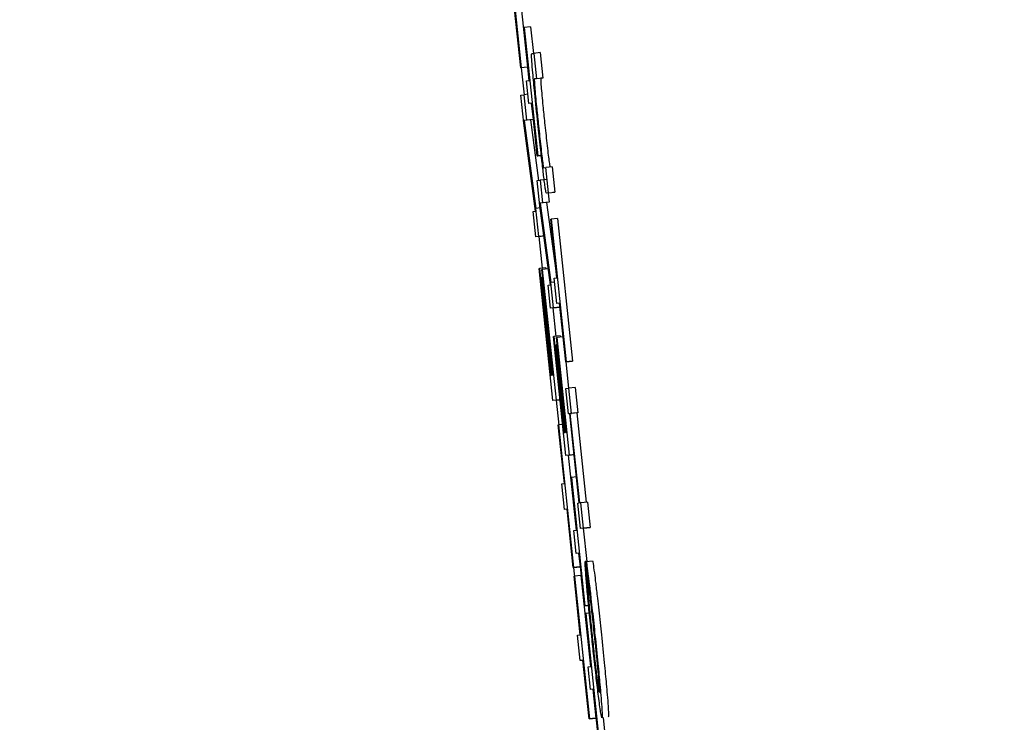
# Model space of a CAD drawing. Header units: inches. Extents: x 170 to 312, y 215 to 248.
# Tile 798 of 981: x 284.238 to 284.2682, y 243.5467 to 243.5683. Entities that reach past the tile are written whole.
import ezdxf

# ---------------------------------------------------------------- set-up
doc = ezdxf.new("R2010")
doc.units = ezdxf.units.IN
doc.header["$LTSCALE"] = 0.25
doc.header["$MEASUREMENT"] = 0
doc.layers.add('ANNOTATIONS', color=1, linetype='Continuous')
doc.layers.add('MOTOR RH', color=7, linetype='Continuous')
doc.styles.add('ARIAL', font='arial.ttf', dxfattribs={"height": 0.09375})
doc.dimstyles.new('STANDARD$0', dxfattribs={"dimtxt": 0.09375, "dimasz": 0.09375, "dimexe": 0.03125, "dimexo": 0.046875, "dimgap": 0.09, "dimtad": 0, "dimtih": 1, "dimtoh": 1, "dimdec": 4, "dimzin": 0, "dimdsep": 46, "dimtxsty": 'ARIAL', "dimcen": 0.09, "dimadec": 0, "dimazin": 0, "dimtfac": 1, "dimtdec": 4, "dimtofl": 0, "dimtmove": 0, "dimatfit": 1, "dimfxl": 1, "dimtolj": 1, "dimtzin": 0, "dimarcsym": 0})

# ---------------------------------------------------------------- blocks, each defined once
blk = doc.blocks.new('*D64')
at = {"layer": 'ANNOTATIONS', "color": 0, "lineweight": -2, "transparency": 16777216}
for p, q in [((283.9428635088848, 244.1250466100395), (285.7888260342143, 244.1250466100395)), ((285.7575760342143, 244.0312966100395), (285.7575760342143, 242.3316655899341)), ((285.7575760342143, 240.1971744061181), (285.7575760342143, 241.8968054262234)), ((285.0270509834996, 240.1034244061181), (285.7888260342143, 240.1034244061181))]:
    blk.add_line(p, q, dxfattribs=at)
at = {"layer": 'ANNOTATIONS', "color": 0, "transparency": 16777216}
for points in [[(285.7419510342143, 244.0312966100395), (285.7732010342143, 244.0312966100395), (285.7575760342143, 244.1250466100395)], [(285.7419510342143, 240.1971744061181), (285.7732010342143, 240.1971744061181), (285.7575760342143, 240.1034244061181)]]:
    blk.add_solid(points, dxfattribs=at)
at = {"layer": 'defpoints', "color": 0, "transparency": 16777216}
for p in [(283.8959885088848, 244.1250466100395), (284.9801759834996, 240.1034244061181), (285.7575760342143, 240.1034244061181)]:
    blk.add_point(p, dxfattribs=at)
at = {"layer": 'ANNOTATIONS', "color": 0, "transparency": 16777216, "insert": (285.7575760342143, 242.1142355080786), "char_height": 0.09375, "attachment_point": 5, "style": 'ARIAL'}
blk.add_mtext('\\A1;OPENING\\PHEIGHT', dxfattribs=at)
blk = doc.blocks.new('*D65')
at = {"layer": 'ANNOTATIONS', "color": 0, "lineweight": -2, "transparency": 16777216}
for p, q in [((283.9428635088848, 244.961030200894), (286.4438146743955, 244.961030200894)), ((286.4125646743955, 244.867280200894), (286.4125646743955, 242.7496573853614)), ((286.4125646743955, 240.1971744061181), (286.4125646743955, 242.3147972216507)), ((285.9473951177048, 240.1034244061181), (286.4438146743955, 240.1034244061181))]:
    blk.add_line(p, q, dxfattribs=at)
at = {"layer": 'ANNOTATIONS', "color": 0, "transparency": 16777216}
for points in [[(286.3969396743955, 244.867280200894), (286.4281896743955, 244.867280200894), (286.4125646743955, 244.961030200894)], [(286.3969396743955, 240.1971744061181), (286.4281896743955, 240.1971744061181), (286.4125646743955, 240.1034244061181)]]:
    blk.add_solid(points, dxfattribs=at)
at = {"layer": 'defpoints', "color": 0, "transparency": 16777216}
for p in [(283.8959885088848, 244.961030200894), (285.9005201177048, 240.1034244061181), (286.4125646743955, 240.1034244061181)]:
    blk.add_point(p, dxfattribs=at)
at = {"layer": 'ANNOTATIONS', "color": 0, "transparency": 16777216, "insert": (286.4125646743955, 242.5322273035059), "char_height": 0.09375, "attachment_point": 5, "style": 'ARIAL'}
blk.add_mtext('\\A1;TOTAL\\PHEIGHT', dxfattribs=at)

msp = doc.modelspace()

# ---------------------------------------------------------------- linework, layer by layer
at = {"layer": 'MOTOR RH'}
for p, q in [((284.252918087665, 243.5711706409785), (284.2533779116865, 243.566797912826)), ((284.2533712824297, 243.5687432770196), (284.2535736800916, 243.5668185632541)), ((284.2533655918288, 243.5667965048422), (284.2531765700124, 243.5685940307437)), ((284.2534595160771, 243.5680298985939), (284.2534718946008, 243.5680313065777)), ((284.2536296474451, 243.5664121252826), (284.2534595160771, 243.5680298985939)), ((284.2536676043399, 243.5680519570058), (284.2534718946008, 243.5680313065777)), ((284.2534718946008, 243.5680313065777), (284.2538857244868, 243.5640959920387)), ((284.2536676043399, 243.5680519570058), (284.2537531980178, 243.5672381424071)), ((284.2537032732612, 243.5672315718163), (284.2537648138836, 243.5672395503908)), ((284.2539605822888, 243.5672602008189), (284.2537648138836, 243.5672395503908)), ((284.2537648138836, 243.5672395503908), (284.2538465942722, 243.5664618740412)), ((284.2539605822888, 243.5672602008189), (284.2540423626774, 243.5664825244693)), ((284.2535736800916, 243.5668185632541), (284.2533655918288, 243.5667965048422)), ((284.2533779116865, 243.566797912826), (284.2533655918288, 243.5667965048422)), ((284.2533840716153, 243.5667983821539), (284.2534705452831, 243.5659723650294)), ((284.2535736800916, 243.5668185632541), (284.253561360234, 243.5668171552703)), ((284.2535454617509, 243.5664013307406), (284.2536296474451, 243.5664121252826)), ((284.253619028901, 243.5657015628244), (284.2535454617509, 243.5664013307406)), ((284.2538465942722, 243.5664618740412), (284.2537862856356, 243.5664538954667)), ((284.2540423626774, 243.5664825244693), (284.2538465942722, 243.5664618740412)), ((284.2540423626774, 243.5664825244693), (284.2539820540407, 243.5664745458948)), ((284.2535892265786, 243.565985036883), (284.2534647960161, 243.5659718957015)), ((284.2533682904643, 243.5659596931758), (284.2534647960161, 243.5659718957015)), ((284.2534586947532, 243.5650998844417), (284.2533682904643, 243.5659596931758)), ((284.2534647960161, 243.5659718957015), (284.2535466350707, 243.565194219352)), ((284.2537032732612, 243.5657123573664), (284.253619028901, 243.5657015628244)), ((284.2537034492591, 243.5657104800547), (284.253619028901, 243.5657015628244)), ((284.2536903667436, 243.565709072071), (284.2537423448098, 243.56521486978)), ((284.2538734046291, 243.564094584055), (284.2537032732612, 243.5657123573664)), ((284.2538200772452, 243.5624040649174), (284.2534586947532, 243.5650998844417)), ((284.2536663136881, 243.5652050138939), (284.2534705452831, 243.5651843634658)), ((284.2535466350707, 243.565194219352), (284.2534705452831, 243.5651843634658)), ((284.2534705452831, 243.5651843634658), (284.2538311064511, 243.5624885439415)), ((284.2537423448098, 243.56521486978), (284.2535466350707, 243.565194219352)), ((284.2537423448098, 243.56521486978), (284.2536663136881, 243.5652050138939)), ((284.2536663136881, 243.5652050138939), (284.2539148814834, 243.5633464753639)), ((284.2538734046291, 243.564094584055), (284.2539976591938, 243.5641077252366)), ((284.2538734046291, 243.564094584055), (284.2538857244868, 243.5640959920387)), ((284.2539976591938, 243.5641077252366), (284.2538857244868, 243.5640959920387)), ((284.2540727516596, 243.5637299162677), (284.2541330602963, 243.5637378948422)), ((284.2543288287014, 243.5637585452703), (284.2541330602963, 243.5637378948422)), ((284.2542148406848, 243.5629597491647), (284.2541330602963, 243.5637378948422)), ((284.2543288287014, 243.5637585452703), (284.25441060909, 243.5629803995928)), ((284.2538673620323, 243.5633403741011), (284.2539639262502, 243.5633525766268)), ((284.253948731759, 243.5625664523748), (284.2538673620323, 243.5633403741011)), ((284.2541596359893, 243.5633732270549), (284.2539639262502, 243.5633525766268)), ((284.2539639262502, 243.5633525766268), (284.2540375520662, 243.5626528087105)), ((284.2542148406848, 243.5629597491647), (284.25441060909, 243.5629803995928)), ((284.25441060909, 243.5629803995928), (284.2543490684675, 243.5629728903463)), ((284.2541572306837, 243.5626636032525), (284.2539614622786, 243.5626429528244)), ((284.2542332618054, 243.5626729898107), (284.2540375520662, 243.5626528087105)), ((284.2542148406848, 243.5629597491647), (284.2541533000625, 243.5629522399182)), ((284.2542332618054, 243.5626729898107), (284.2541572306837, 243.5626636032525)), ((284.2541572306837, 243.5626636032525), (284.2544726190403, 243.5603606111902)), ((284.254203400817, 243.5629574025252), (284.2542332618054, 243.5626729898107)), ((284.2537431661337, 243.5623946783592), (284.2538200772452, 243.5624040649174)), ((284.2538249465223, 243.5616165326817), (284.2537431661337, 243.5623946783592)), ((284.2539575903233, 243.5625021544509), (284.2538311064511, 243.5624885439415)), ((284.2539215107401, 243.5616292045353), (284.2538311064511, 243.5624885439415)), ((284.2542816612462, 243.5601414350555), (284.253948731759, 243.5625664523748)), ((284.2540375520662, 243.5626528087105), (284.2539614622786, 243.5626429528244)), ((284.2539614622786, 243.5626429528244), (284.254293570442, 243.5602174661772)), ((284.2542867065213, 243.5621581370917), (284.254299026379, 243.5621600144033)), ((284.2544757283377, 243.5603610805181), (284.2542867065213, 243.5621581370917)), ((284.2544947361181, 243.5621806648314), (284.254299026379, 243.5621600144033)), ((284.254299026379, 243.5621600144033), (284.2547588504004, 243.5577872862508)), ((284.2544947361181, 243.5621806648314), (284.2549545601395, 243.5578079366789)), ((284.2540207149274, 243.5616371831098), (284.2538249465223, 243.5616165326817)), ((284.2539215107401, 243.5616292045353), (284.2538249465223, 243.5616165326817)), ((284.2539215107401, 243.5616292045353), (284.2540752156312, 243.5616451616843)), ((284.2539254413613, 243.5616273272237), (284.2540271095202, 243.5606562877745)), ((284.2540753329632, 243.5616442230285), (284.2540207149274, 243.5616371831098)), ((284.253927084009, 243.5606454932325), (284.2539394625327, 243.5606469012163)), ((284.2543528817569, 243.556596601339), (284.253927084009, 243.5606454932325)), ((284.2541351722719, 243.5606675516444), (284.2539394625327, 243.5606469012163)), ((284.2539394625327, 243.5606469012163), (284.2542834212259, 243.5573756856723)), ((284.2540156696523, 243.5606154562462), (284.25402798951, 243.5606168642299)), ((284.2543553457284, 243.5573850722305), (284.2540156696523, 243.5606154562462)), ((284.2542137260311, 243.5606365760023), (284.25402798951, 243.5606168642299)), ((284.25402798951, 243.5606168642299), (284.2544494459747, 243.5566088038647)), ((284.2541351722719, 243.5606675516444), (284.2541392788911, 243.5606285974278)), ((284.2540005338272, 243.5603681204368), (284.2540128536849, 243.5603695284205)), ((284.254314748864, 243.5573799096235), (284.2540005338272, 243.5603681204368)), ((284.2540411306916, 243.5603728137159), (284.2540128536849, 243.5603695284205)), ((284.2540128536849, 243.5603695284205), (284.2543270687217, 243.5573813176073)), ((284.254256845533, 243.5603225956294), (284.2542759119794, 243.5601409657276)), ((284.2543914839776, 243.5603502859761), (284.2544757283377, 243.5603610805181)), ((284.2544732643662, 243.5595721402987), (284.2543914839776, 243.5603502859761)), ((284.2542048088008, 243.5601315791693), (284.2542816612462, 243.5601414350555)), ((284.2542783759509, 243.5594318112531), (284.2542048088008, 243.5601315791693)), ((284.2544041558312, 243.5602291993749), (284.254293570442, 243.5602174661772)), ((284.2543749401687, 243.5594440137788), (284.254293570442, 243.5602174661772)), ((284.254474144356, 243.5594524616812), (284.2542783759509, 243.5594318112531)), ((284.2543749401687, 243.5594440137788), (284.2542783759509, 243.5594318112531)), ((284.2543497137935, 243.5594393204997), (284.2544415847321, 243.5585654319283)), ((284.2543749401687, 243.5594440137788), (284.254569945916, 243.5594646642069)), ((284.2545575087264, 243.5595829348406), (284.2544732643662, 243.5595721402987)), ((284.2545576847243, 243.559581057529), (284.2544732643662, 243.5595721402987)), ((284.254569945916, 243.5594646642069), (284.254474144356, 243.5594524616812)), ((284.2547465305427, 243.5577858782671), (284.2545575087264, 243.5595829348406)), ((284.2543703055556, 243.5585574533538), (284.2543826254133, 243.5585593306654)), ((284.2547535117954, 243.554913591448), (284.2543703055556, 243.5585574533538)), ((284.2545783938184, 243.5585795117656), (284.2543826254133, 243.5585593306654)), ((284.2543826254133, 243.5585593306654), (284.2546922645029, 243.5556152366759)), ((284.254458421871, 243.5585316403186), (284.2544707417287, 243.5585330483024)), ((284.2547641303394, 243.5556241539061), (284.254458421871, 243.5585316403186)), ((284.2546657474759, 243.5585536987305), (284.2544707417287, 243.5585330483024)), ((284.2544707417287, 243.5585330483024), (284.2548500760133, 243.5549257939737)), ((284.2545783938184, 243.5585795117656), (284.2545820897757, 243.5585447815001)), ((284.2544407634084, 243.5583087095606), (284.254453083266, 243.5583101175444)), ((284.254723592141, 243.5556189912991), (284.2544407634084, 243.5583087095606)), ((284.2544813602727, 243.5583129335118), (284.254453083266, 243.5583101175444)), ((284.254453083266, 243.5583101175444), (284.2547359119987, 243.5556208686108)), ((284.2549422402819, 243.5578060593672), (284.2547465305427, 243.5577858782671)), ((284.2547588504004, 243.5577872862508), (284.2547465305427, 243.5577858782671)), ((284.2547472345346, 243.5577858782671), (284.2548321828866, 243.5569781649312)), ((284.2547588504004, 243.5577872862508), (284.2549545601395, 243.5578079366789)), ((284.2549545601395, 243.5578079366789), (284.2549422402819, 243.5578060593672)), ((284.2542834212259, 243.5573756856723), (284.254314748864, 243.5573799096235)), ((284.2543270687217, 243.5573813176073), (284.2543553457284, 243.5573850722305)), ((284.2547472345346, 243.5569673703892), (284.2548437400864, 243.5569795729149)), ((284.2548290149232, 243.5561896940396), (284.2547472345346, 243.5569673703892)), ((284.2550395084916, 243.557000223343), (284.2548437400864, 243.5569795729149)), ((284.254925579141, 243.5562018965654), (284.2548437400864, 243.5569795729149)), ((284.2550395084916, 243.557000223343), (284.2551212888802, 243.5562225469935)), ((284.254548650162, 243.5566172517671), (284.2543528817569, 243.556596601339)), ((284.2544494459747, 243.5566088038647), (284.2543528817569, 243.556596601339)), ((284.2544494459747, 243.5566088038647), (284.2545738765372, 243.5566219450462)), ((284.2544510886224, 243.5566069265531), (284.2545310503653, 243.555842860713)), ((284.2545740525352, 243.5566205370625), (284.254548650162, 243.5566172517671)), ((284.2548737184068, 243.5561953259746), (284.2548290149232, 243.5561896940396)), ((284.2548738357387, 243.5561943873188), (284.2548290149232, 243.5561896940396)), ((284.2551613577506, 243.5534600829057), (284.2548737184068, 243.5561953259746)), ((284.2550817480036, 243.5562173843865), (284.2548860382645, 243.5561967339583)), ((284.2548860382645, 243.5561967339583), (284.254925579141, 243.5562018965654)), ((284.2551736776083, 243.5534614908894), (284.2548860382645, 243.5561967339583)), ((284.2551212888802, 243.5562225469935), (284.254925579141, 243.5562018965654)), ((284.2551212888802, 243.5562225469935), (284.2550817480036, 243.5562173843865)), ((284.2550817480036, 243.5562173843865), (284.2553693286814, 243.5534830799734)), ((284.254516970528, 243.55584802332), (284.2545292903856, 243.5558499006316)), ((284.2547059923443, 243.5540509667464), (284.254516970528, 243.55584802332)), ((284.2546537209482, 243.5558630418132), (284.2545292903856, 243.5558499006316)), ((284.2545292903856, 243.5558499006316), (284.254989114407, 243.5514771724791)), ((284.2546922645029, 243.5556152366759), (284.254723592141, 243.5556189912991)), ((284.2547359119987, 243.5556208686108), (284.2547641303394, 243.5556241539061)), ((284.2549492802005, 243.5549342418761), (284.2547535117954, 243.554913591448)), ((284.2548500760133, 243.5549257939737), (284.2547535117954, 243.554913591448)), ((284.254824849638, 243.5549211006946), (284.2550666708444, 243.5526218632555)), ((284.2548500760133, 243.5549257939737), (284.255005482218, 243.5549422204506)), ((284.25500559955, 243.5549412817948), (284.2549492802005, 243.5549342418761)), ((284.254909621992, 243.5542410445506), (284.2549219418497, 243.5542424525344)), ((284.25507975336, 243.5526232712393), (284.254909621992, 243.5542410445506)), ((284.2550773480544, 243.5542588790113), (284.2549219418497, 243.5542424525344)), ((284.2549219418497, 243.5542424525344), (284.2553357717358, 243.5503071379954)), ((284.2546217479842, 243.5540401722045), (284.2547059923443, 243.5540509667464)), ((284.2547035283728, 243.553262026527), (284.2546217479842, 243.5540401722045)), ((284.2551166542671, 243.5534544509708), (284.2551613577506, 243.5534600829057)), ((284.2551984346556, 243.5526767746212), (284.2551166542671, 243.5534544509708)), ((284.2552132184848, 243.5534666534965), (284.2551736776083, 243.5534614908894)), ((284.255408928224, 243.5534873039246), (284.2552132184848, 243.5534666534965)), ((284.2552949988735, 243.5526889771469), (284.2552132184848, 243.5534666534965)), ((284.255408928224, 243.5534873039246), (284.2554907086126, 243.552709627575)), ((284.254787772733, 243.553272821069), (284.2547035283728, 243.553262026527)), ((284.2547879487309, 243.5532709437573), (284.2547035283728, 243.553262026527)), ((284.2549767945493, 243.5514757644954), (284.254787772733, 243.553272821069)), ((284.2553942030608, 243.5526974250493), (284.2551984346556, 243.5526767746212)), ((284.2552949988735, 243.5526889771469), (284.2554907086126, 243.552709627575)), ((284.2554907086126, 243.552709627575), (284.2553942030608, 243.5526974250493)), ((284.2549955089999, 243.5526124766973), (284.25507975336, 243.5526232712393)), ((284.255069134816, 243.5519127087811), (284.2549955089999, 243.5526124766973)), ((284.2552949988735, 243.5526889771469), (284.2551984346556, 243.5526767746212)), ((284.2552835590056, 243.5526856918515), (284.2553906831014, 243.5516672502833)), ((284.2551533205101, 243.5519235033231), (284.255069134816, 243.5519127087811)), ((284.2551535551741, 243.5519216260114), (284.255069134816, 243.5519127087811)), ((284.2551404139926, 243.5519202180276), (284.2551848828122, 243.5514978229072)), ((284.2553234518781, 243.5503057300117), (284.2551533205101, 243.5519235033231)), ((284.2551725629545, 243.5514959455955), (284.2549767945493, 243.5514757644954)), ((284.254989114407, 243.5514771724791), (284.2551848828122, 243.5514978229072)), ((284.2551848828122, 243.5514978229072), (284.2551725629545, 243.5514959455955)), ((284.255371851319, 243.5516649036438), (284.2553418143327, 243.5516616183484)), ((284.2553418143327, 243.5516616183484), (284.2554235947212, 243.5508839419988)), ((284.255371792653, 243.5516653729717), (284.2555675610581, 243.5516860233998)), ((284.2554535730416, 243.5508876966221), (284.255371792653, 243.5516653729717)), ((284.254989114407, 243.5514771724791), (284.2549767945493, 243.5514757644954)), ((284.2549881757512, 243.5514767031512), (284.2550283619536, 243.5510923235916)), ((284.2550046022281, 243.5512115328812), (284.2550169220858, 243.5512129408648)), ((284.2551936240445, 243.5494140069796), (284.2550046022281, 243.5512115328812)), ((284.2552126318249, 243.551233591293), (284.2550169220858, 243.5512129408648)), ((284.2550169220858, 243.5512129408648), (284.2554767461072, 243.5468402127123)), ((284.2552126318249, 243.551233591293), (284.2555054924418, 243.5484485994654)), ((284.2554478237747, 243.5503188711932), (284.2553234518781, 243.5503057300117)), ((284.2553357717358, 243.5503071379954), (284.2553234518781, 243.5503057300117)), ((284.2553357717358, 243.5503071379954), (284.2554478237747, 243.5503188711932)), ((284.2553484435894, 243.5500677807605), (284.2553608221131, 243.5500696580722)), ((284.2555185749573, 243.5484504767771), (284.2553484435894, 243.5500677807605)), ((284.2554711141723, 243.550080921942), (284.2553608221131, 243.5500696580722)), ((284.2553608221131, 243.5500696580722), (284.2557746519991, 243.5461343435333)), ((284.2551093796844, 243.5494032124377), (284.2551936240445, 243.5494140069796)), ((284.255191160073, 243.5486255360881), (284.2551093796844, 243.5494032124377)), ((284.2552754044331, 243.5486363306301), (284.255191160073, 243.5486255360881)), ((284.2552755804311, 243.5486344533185), (284.255191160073, 243.5486255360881)), ((284.2554644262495, 243.5468388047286), (284.2552754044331, 243.5486363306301)), ((284.2554343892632, 243.5484396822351), (284.2555185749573, 243.5484504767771)), ((284.2555079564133, 243.547739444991), (284.2554343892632, 243.5484396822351)), ((284.2555922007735, 243.5477502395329), (284.2555079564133, 243.547739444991)), ((284.2555923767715, 243.5477483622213), (284.2555079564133, 243.547739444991)), ((284.2555792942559, 243.5477469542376), (284.2556724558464, 243.5468608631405)), ((284.2557623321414, 243.5461324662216), (284.2555922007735, 243.5477502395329)), ((284.2556601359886, 243.5468594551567), (284.2554644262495, 243.5468388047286)), ((284.2554767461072, 243.5468402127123), (284.2554644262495, 243.5468388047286)), ((284.2554767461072, 243.5468402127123), (284.2556724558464, 243.5468608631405)), ((284.2556724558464, 243.5468608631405), (284.2556601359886, 243.5468594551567)), ((284.2558943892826, 243.5468777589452), (284.2559379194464, 243.5464633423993))]:
    msp.add_line(p, q, dxfattribs=at)
for points, knots in [([(284.2537371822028, 243.5666430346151), (284.2537262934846, 243.5667711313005), (284.253704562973, 243.5670267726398), (284.2536960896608, 243.5672032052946), (284.2537008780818, 243.5672221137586), (284.2537032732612, 243.5672315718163)], [0, 0, 0, 0, 0.3342036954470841, 0.6669671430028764, 0.9999999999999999, 0.9999999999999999, 0.9999999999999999, 0.9999999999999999]), ([(284.2538912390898, 243.5650872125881), (284.2538577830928, 243.5654084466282), (284.253798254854, 243.5659800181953), (284.2537557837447, 243.5664410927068), (284.2537371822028, 243.5666430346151)], [0, 0, 0, 0, 0.5620189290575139, 1, 1, 1, 1]), ([(284.2537862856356, 243.5664538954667), (284.2537836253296, 243.5664414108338), (284.25377943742, 243.5664217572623), (284.2537932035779, 243.5662164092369), (284.2538170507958, 243.5659455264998), (284.2538547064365, 243.5655578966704), (284.2538849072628, 243.5652680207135), (284.2539032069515, 243.5650923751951)], [0, 0, 0, 0, 0.2892752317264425, 0.4553831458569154, 0.6228039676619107, 0.7714443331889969, 1, 1, 1, 1]), ([(284.2539820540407, 243.5664745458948), (284.2539793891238, 243.5664620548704), (284.2539751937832, 243.5664423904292), (284.2539889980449, 243.5662370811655), (284.2540127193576, 243.5659661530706), (284.2540505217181, 243.5655785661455), (284.2540806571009, 243.5652886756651), (284.2540989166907, 243.5651130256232)], [0, 0, 0, 0, 0.2892645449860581, 0.4553850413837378, 0.6227965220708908, 0.7714453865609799, 1, 1, 1, 1]), ([(284.2540061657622, 243.564031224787), (284.2539944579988, 243.5641358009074), (284.2539698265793, 243.5643558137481), (284.2539310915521, 243.5647112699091), (284.2539046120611, 243.5649610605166), (284.2538912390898, 243.5650872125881)], [0, 0, 0, 0, 0.3095833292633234, 0.6513179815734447, 1, 1, 1, 1]), ([(284.2539032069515, 243.5650923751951), (284.2539258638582, 243.5648793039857), (284.2539612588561, 243.5645464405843), (284.2540071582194, 243.564148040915), (284.2540389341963, 243.5638980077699), (284.2540619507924, 243.56374980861), (284.2540690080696, 243.5637368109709), (284.2540727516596, 243.5637299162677)], [0, 0, 0, 0, 0.2749757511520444, 0.4295717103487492, 0.5844966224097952, 0.7795928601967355, 1, 1, 1, 1]), ([(284.2540989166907, 243.5651130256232), (284.254121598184, 243.5648999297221), (284.2541570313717, 243.5645670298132), (284.2542029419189, 243.5641687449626), (284.2542346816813, 243.56391800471), (284.2542577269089, 243.5637706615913), (284.2542647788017, 243.563757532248), (284.2542685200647, 243.5637505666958)], [0, 0, 0, 0, 0.2749622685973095, 0.4295479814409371, 0.5845829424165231, 0.7796074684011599, 1, 1, 1, 1]), ([(284.2541019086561, 243.5632352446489), (284.2540932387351, 243.5633019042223), (284.2540703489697, 243.5634778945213), (284.2540357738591, 243.5637700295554), (284.2540112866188, 243.5639860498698), (284.2540061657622, 243.564031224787)], [0, 0, 0, 0, 0.3253281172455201, 0.8589102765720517, 1, 1, 1, 1]), ([(284.2541533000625, 243.5629522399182), (284.2541496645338, 243.5629581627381), (284.2541433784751, 243.5629684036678), (284.2541264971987, 243.5630580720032), (284.2541102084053, 243.5631754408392), (284.2541019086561, 243.5632352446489)], [0, 0, 0, 0, 0.4021748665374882, 0.6953857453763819, 0.9999999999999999, 0.9999999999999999, 0.9999999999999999, 0.9999999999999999]), ([(284.2553659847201, 243.5512270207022), (284.2553602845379, 243.5513026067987), (284.2553491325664, 243.551450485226), (284.255342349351, 243.5515854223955), (284.2553419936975, 243.5516360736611), (284.2553418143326, 243.5516616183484)], [0, 0, 0, 0, 0.3413508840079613, 0.6678269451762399, 1, 1, 1, 1]), ([(284.255371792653, 243.5516653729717), (284.2553768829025, 243.5516427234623), (284.2553888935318, 243.5515892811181), (284.2554227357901, 243.5513476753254), (284.2554548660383, 243.5510842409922), (284.2554685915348, 243.5509717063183)], [0, 0, 0, 0, 0.2964348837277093, 0.6994489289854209, 1, 1, 1, 1]), ([(284.2555675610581, 243.5516860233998), (284.2555726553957, 243.5516631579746), (284.2555846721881, 243.5516092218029), (284.2556184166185, 243.5513684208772), (284.2556506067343, 243.5511049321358), (284.2556643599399, 243.5509923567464)], [0, 0, 0, 0, 0.2965156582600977, 0.6994367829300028, 1, 1, 1, 1]), ([(284.2554349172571, 243.5504516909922), (284.2554256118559, 243.55055022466), (284.2554068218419, 243.550749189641), (284.25538371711, 243.5510107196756), (284.255371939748, 243.5511543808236), (284.2553659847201, 243.5512270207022)], [0, 0, 0, 0, 0.3266109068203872, 0.6595119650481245, 1, 1, 1, 1]), ([(284.2555251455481, 243.5503526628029), (284.2555155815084, 243.5504325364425), (284.2554921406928, 243.550628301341), (284.2554685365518, 243.5507997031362), (284.2554576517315, 243.5508637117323), (284.2554535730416, 243.5508876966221)], [0, 0, 0, 0, 0.3011659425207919, 0.738137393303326, 1, 1, 1, 1]), ([(284.2554685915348, 243.5509717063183), (284.2554857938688, 243.5508255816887), (284.2555280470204, 243.5504666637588), (284.255589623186, 243.5499050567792), (284.2556300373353, 243.5495227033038), (284.2556430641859, 243.5493994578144)], [0, 0, 0, 0, 0.3175699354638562, 0.780029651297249, 0.9999999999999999, 0.9999999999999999, 0.9999999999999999, 0.9999999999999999]), ([(284.2556643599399, 243.5509923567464), (284.2556815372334, 243.5508462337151), (284.2557237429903, 243.5504871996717), (284.255785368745, 243.5499255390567), (284.2558257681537, 243.5495431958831), (284.2558387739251, 243.5494201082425)], [0, 0, 0, 0, 0.3175769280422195, 0.7803077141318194, 1, 1, 1, 1]), ([(284.2554235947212, 243.5508839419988), (284.2554249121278, 243.5508439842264), (284.2554278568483, 243.5507546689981), (284.2554424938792, 243.5505491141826), (284.2554591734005, 243.5503609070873), (284.2554626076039, 243.5503221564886)], [0, 0, 0, 0, 0.3913113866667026, 0.87467503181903, 1, 1, 1, 1]), ([(284.2555455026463, 243.5493567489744), (284.2555316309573, 243.5494895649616), (284.255505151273, 243.5497430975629), (284.2554673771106, 243.5501160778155), (284.2554458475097, 243.5503386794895), (284.2554349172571, 243.5504516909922)], [0, 0, 0, 0, 0.351348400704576, 0.670689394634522, 1, 1, 1, 1]), ([(284.2554626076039, 243.5503221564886), (284.2554708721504, 243.5502319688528), (284.2554906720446, 243.5500159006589), (284.2555258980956, 243.5496645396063), (284.2555511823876, 243.5494222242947), (284.2555601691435, 243.5493360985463)], [0, 0, 0, 0, 0.3159146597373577, 0.7568566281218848, 1, 1, 1, 1]), ([(284.255631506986, 243.5493905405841), (284.2556188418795, 243.5495097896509), (284.2555874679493, 243.5498051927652), (284.2555508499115, 243.5501339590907), (284.2555294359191, 243.5503161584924), (284.2555251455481, 243.5503526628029)], [0, 0, 0, 0, 0.3512087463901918, 0.8700123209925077, 1, 1, 1, 1]), ([(284.2557550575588, 243.548116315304), (284.2557447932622, 243.548234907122), (284.2557242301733, 243.5484724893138), (284.2556787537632, 243.5489366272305), (284.2556462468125, 243.5492489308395), (284.255631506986, 243.5493905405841)], [0, 0, 0, 0, 0.3526389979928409, 0.7064631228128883, 1, 1, 1, 1]), ([(284.2556430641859, 243.5493994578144), (284.2556732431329, 243.5491086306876), (284.2557290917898, 243.5485704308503), (284.2557889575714, 243.5479451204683), (284.2558129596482, 243.547667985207), (284.2558220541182, 243.5475629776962)], [0, 0, 0, 0, 0.4220323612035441, 0.7810060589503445, 1, 1, 1, 1]), ([(284.2558387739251, 243.5494201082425), (284.2558689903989, 243.5491292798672), (284.2559249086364, 243.5485910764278), (284.2559846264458, 243.5479657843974), (284.2560087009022, 243.5476886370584), (284.2560178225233, 243.5475836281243)], [0, 0, 0, 0, 0.4220355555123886, 0.7810138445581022, 1, 1, 1, 1]), ([(284.2557506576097, 243.5475338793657), (284.2557291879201, 243.5477098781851), (284.2556862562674, 243.5480618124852), (284.2556127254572, 243.5487226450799), (284.2555664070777, 243.5491595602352), (284.2555455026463, 243.5493567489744)], [0, 0, 0, 0, 0.3543709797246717, 0.7086144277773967, 1, 1, 1, 1]), ([(284.2555601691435, 243.5493360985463), (284.2555801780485, 243.5491482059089), (284.2556170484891, 243.5488019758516), (284.2556664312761, 243.5483712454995), (284.2556901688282, 243.5481818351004), (284.255700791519, 243.5480970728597)], [0, 0, 0, 0, 0.3959976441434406, 0.7297054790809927, 1, 1, 1, 1]), ([(284.255700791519, 243.5480970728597), (284.2557115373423, 243.5480160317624), (284.2557410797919, 243.5477932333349), (284.2557641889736, 243.547668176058), (284.2557726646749, 243.5476561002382), (284.2557757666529, 243.5476516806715)], [0, 0, 0, 0, 0.2660332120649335, 0.7313793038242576, 1, 1, 1, 1]), ([(284.2557757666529, 243.5476516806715), (284.2557782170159, 243.5476585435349), (284.2557846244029, 243.5476764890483), (284.2557772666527, 243.547840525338), (284.255759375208, 243.5480626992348), (284.2557550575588, 243.548116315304)], [0, 0, 0, 0, 0.3196376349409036, 0.8358116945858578, 1, 1, 1, 1]), ([(284.2558220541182, 243.5475629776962), (284.2558322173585, 243.5474378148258), (284.2558582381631, 243.5471173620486), (284.2558670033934, 243.5469058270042), (284.2558595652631, 243.5468829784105), (284.2558564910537, 243.5468735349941)], [0, 0, 0, 0, 0.2732653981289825, 0.6996376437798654, 1, 1, 1, 1]), ([(284.2560178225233, 243.5475836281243), (284.2560279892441, 243.5474584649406), (284.2560540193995, 243.5471380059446), (284.2560626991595, 243.546926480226), (284.2560552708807, 243.5469036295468), (284.2560522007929, 243.5468941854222)], [0, 0, 0, 0, 0.2732621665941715, 0.6996411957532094, 1, 1, 1, 1]), ([(284.2558564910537, 243.5468735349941), (284.2558468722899, 243.5468945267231), (284.2558296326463, 243.546932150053), (284.2557748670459, 243.5473494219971), (284.2557506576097, 243.5475338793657)], [0, 0, 0, 0, 0.5579444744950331, 1, 1, 1, 1])]:
    msp.add_open_spline(points, degree=3, knots=knots, dxfattribs=at)

# ---------------------------------------------------------------- dimensions: what is measured, and where the dimension line sits
at = {"layer": 'ANNOTATIONS'}
for base, p1, p2, text, picture, middle in [((286.4125646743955, 240.1034244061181), (283.8959885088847, 244.9610302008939), (285.9005201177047, 240.1034244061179), 'TOTAL\\PHEIGHT', '*D65', (286.4125646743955, 242.5322273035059)), ((285.7575760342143, 240.1034244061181), (283.8959885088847, 244.1250466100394), (284.9801759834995, 240.103424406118), 'OPENING\\PHEIGHT', '*D64', (285.7575760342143, 242.1142355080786))]:
    dim = msp.add_linear_dim(base=base, p1=p1, p2=p2, angle=90, text=text, dimstyle='STANDARD$0', dxfattribs=at)
    dim.commit()
    dim.dimension.update_dxf_attribs({"geometry": picture, "text_midpoint": middle})

doc.saveas('drawing.dxf')
